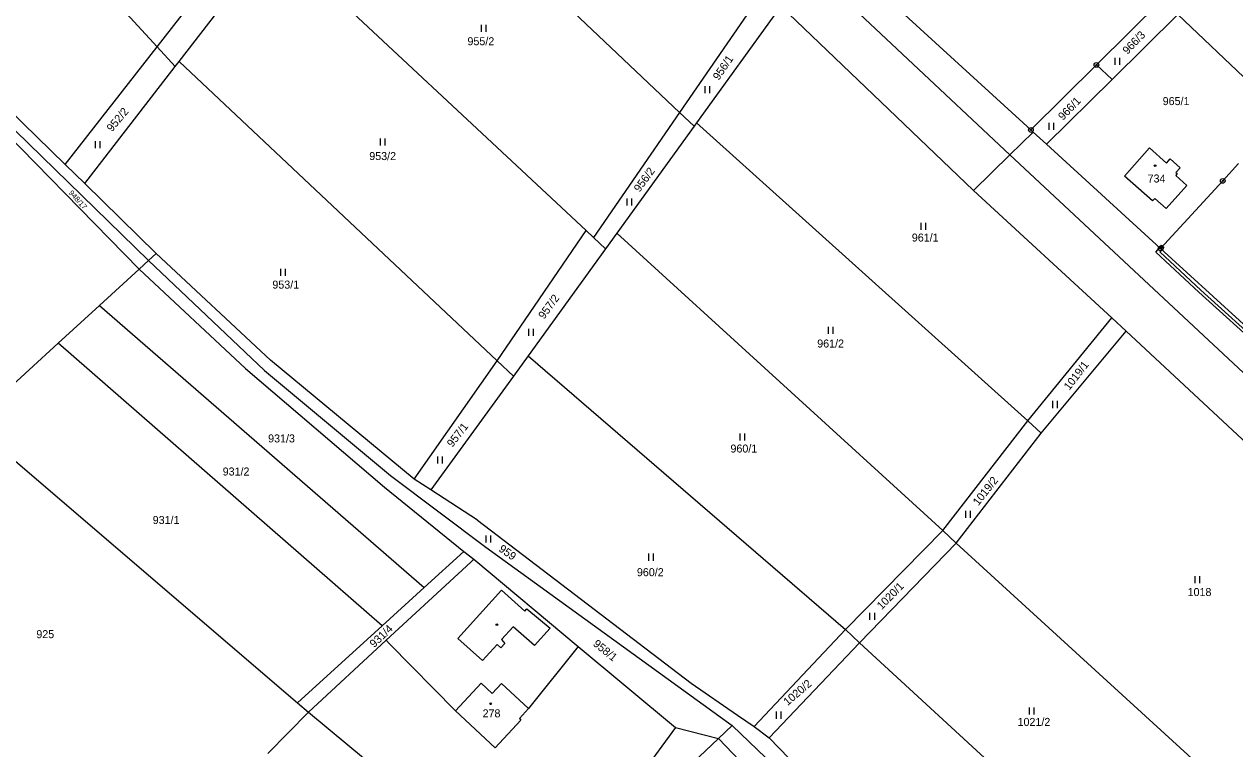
# Model space of a CAD drawing. Extents: x -445050 to -440454, y -1134563 to -1129741.
# Drawn here: x -441230.1 to -440973, y -1131354.4 to -1131200.4 of the extents above; entities that cross this region are included whole.
import ezdxf

# ---------------------------------------------------------------- set-up
doc = ezdxf.new("R2010")
doc.units = 0
for name, color, linetype in [('Vrstva 1', 7, 'Continuous'), ('Vrstva 18', 7, 'Continuous'), ('Vrstva 19', 7, 'Continuous'), ('Vrstva 24', 7, 'Continuous'), ('Vrstva 25', 7, 'Continuous'), ('Vrstva 3', 7, 'Continuous'), ('Vrstva 30', 7, 'Continuous'), ('Vrstva 37', 7, 'Continuous'), ('Vrstva 4', 7, 'Continuous'), ('Vrstva 6', 7, 'Continuous')]:
    doc.layers.add(name, color=color, linetype=linetype)

msp = doc.modelspace()

# ---------------------------------------------------------------- linework, layer by layer
at = {"layer": 'Vrstva 1'}
for p, q in [((-440996.42, -1131232.7), (-440991.08, -1131226.7)), ((-440991.08, -1131226.7), (-440987.47, -1131229.92)), ((-440987.47, -1131229.92), (-440986.69, -1131229.04)), ((-440986.69, -1131229.04), (-440984.59, -1131230.89)), ((-440984.59, -1131230.89), (-440985.5, -1131231.9)), ((-440990.43, -1131237.96), (-440996.42, -1131232.7)), ((-440985.22, -1131232.15), (-440985.54, -1131232.52)), ((-440985.54, -1131232.52), (-440983.15, -1131234.71)), ((-440985.5, -1131231.9), (-440985.22, -1131232.15)), ((-440983.15, -1131234.71), (-440987.53, -1131239.58)), ((-440989.94, -1131237.41), (-440990.43, -1131237.96)), ((-440987.53, -1131239.58), (-440989.94, -1131237.41)), ((-441169.7, -1131346.6), (-441134, -1131376.2))]:
    msp.add_line(p, q, dxfattribs=at)
for points in [[(-441002.36, -1131209.05), (-440988.46, -1131195.23)], [(-440985.09, -1131198.37), (-440999.01, -1131212.13)], [(-440985.09, -1131198.37), (-440962.63, -1131219.68)], [(-441016.27, -1131222.88), (-441002.36, -1131209.05)], [(-441002.36, -1131209.05), (-440999.01, -1131212.13)], [(-440999.01, -1131212.13), (-441012.95, -1131225.92)], [(-441020.73, -1131228.15), (-441015.77, -1131223.33)], [(-441015.77, -1131223.33), (-441016.27, -1131222.88)], [(-441012.95, -1131225.92), (-441015.77, -1131223.33)], [(-440988.73, -1131248.04), (-441012.95, -1131225.92)], [(-441028.48, -1131235.71), (-441020.73, -1131228.15)], [(-441020.73, -1131228.15), (-440956.39, -1131288.26)], [(-440975.55, -1131233.7), (-440972.17, -1131230.02)], [(-440988.73, -1131248.04), (-440975.55, -1131233.7)], [(-441028.48, -1131235.71), (-440999.1, -1131262.77)], [(-441203.66, -1131250.63), (-441202, -1131249.11)], [(-441177.79, -1131271.77), (-441202, -1131249.11)], [(-440944.06, -1131288.85), (-440988.73, -1131248.04)], [(-441205.62, -1131252.43), (-441203.66, -1131250.63)], [(-441203.66, -1131250.63), (-441179.02, -1131274.03)], [(-441214.1, -1131260.19), (-441205.62, -1131252.43)], [(-441205.62, -1131252.43), (-441183.08, -1131273.58)], [(-441222.87, -1131268.22), (-441214.1, -1131260.19)], [(-441214.1, -1131260.19), (-441145.14, -1131320.14)], [(-440999.1, -1131262.77), (-440996.04, -1131265.65)], [(-440996.04, -1131265.65), (-440930.36, -1131326.84)], [(-441241.4, -1131285.2), (-441222.87, -1131268.22)], [(-441154.03, -1131328.23), (-441222.87, -1131268.22)], [(-441147.27, -1131297.12), (-441177.79, -1131271.77)], [(-441183.08, -1131273.58), (-441153.56, -1131298.79)], [(-441179.02, -1131274.03), (-441152.27, -1131296.34)], [(-441241.4, -1131285.2), (-441172.02, -1131344.61)], [(-441152.27, -1131296.34), (-441132.06, -1131311.56)], [(-441143.69, -1131299.33), (-441147.27, -1131297.12)], [(-441153.56, -1131298.79), (-441136.68, -1131312.43)], [(-441133.81, -1131305.8), (-441143.69, -1131299.33)], [(-441133.81, -1131305.8), (-441088.45, -1131340.41)], [(-441145.14, -1131320.14), (-441136.68, -1131312.43)], [(-441136.68, -1131312.43), (-441134.6, -1131314.11)], [(-441132.06, -1131311.56), (-441079.69, -1131349.43)], [(-441153.21, -1131331.34), (-441135.23, -1131314.74)], [(-441135.23, -1131314.74), (-441134.6, -1131314.11)], [(-441134.6, -1131314.11), (-441112.44, -1131332.63)], [(-441154.03, -1131328.23), (-441145.14, -1131320.14)], [(-441172.02, -1131344.61), (-441154.03, -1131328.23)], [(-441169.7, -1131346.6), (-441153.21, -1131331.34)], [(-441152.47, -1131332.09), (-441153.21, -1131331.34)], [(-441138.48, -1131346.32), (-441152.47, -1131332.09)], [(-441112.44, -1131332.63), (-441122.96, -1131345.84)], [(-441112.44, -1131332.63), (-441091.78, -1131349.88)], [(-441088.45, -1131340.41), (-441078.59, -1131347.28)], [(-441169.7, -1131346.6), (-441178.3, -1131355.41)], [(-441172.02, -1131344.61), (-441169.7, -1131346.6)], [(-441138.48, -1131346.32), (-441130.05, -1131354.17)], [(-441122.96, -1131345.84), (-441124.9, -1131347.98)], [(-441124.57, -1131348.32), (-441130.05, -1131354.17)], [(-441124.9, -1131347.98), (-441124.57, -1131348.32)], [(-441082.6, -1131352.19), (-441079.69, -1131349.43)], [(-441079.69, -1131349.43), (-441063.64, -1131364.9)], [(-441078.59, -1131347.28), (-441075.05, -1131349.65)], [(-441075.05, -1131349.65), (-441071.86, -1131352.09)], [(-441091.78, -1131349.88), (-441106.04, -1131369.44)], [(-441096.16, -1131365.05), (-441082.6, -1131352.19)], [(-441091.78, -1131349.88), (-441082.6, -1131352.19)], [(-441082.6, -1131352.19), (-441078.07, -1131356.96)], [(-441035.59, -1131389.55), (-441071.86, -1131352.09)]]:
    msp.add_lwpolyline(points, dxfattribs=at)
at = {"layer": 'Vrstva 24'}
for centre, radius in [((-441002.36, -1131209.05), 0.5), ((-441002.36, -1131209.05), 0.1), ((-441016.27, -1131222.88), 0.5), ((-441016.27, -1131222.88), 0.1), ((-440975.55, -1131233.7), 0.5), ((-440975.55, -1131233.7), 0.1), ((-440988.73, -1131248.04), 0.5), ((-440988.73, -1131248.04), 0.1)]:
    msp.add_circle(centre, radius, dxfattribs=at)
at = {"layer": 'Vrstva 25'}
for p, q in [((-441132.97, -1131202.01), (-441132.97, -1131200.51)), ((-441131.97, -1131202.01), (-441131.97, -1131200.51)), ((-440998.38, -1131209.02), (-440998.38, -1131207.52)), ((-440997.38, -1131209.02), (-440997.38, -1131207.52)), ((-441085.47, -1131215.04), (-441085.47, -1131213.54)), ((-441084.47, -1131215.04), (-441084.47, -1131213.54)), ((-441012.43, -1131222.83), (-441012.43, -1131221.33)), ((-441011.43, -1131222.83), (-441011.43, -1131221.33)), ((-441214.91, -1131226.75), (-441214.91, -1131225.25)), ((-441213.91, -1131226.75), (-441213.91, -1131225.25)), ((-441154.41, -1131226.18), (-441154.41, -1131224.68)), ((-441153.41, -1131226.18), (-441153.41, -1131224.68)), ((-441102.03, -1131238.93), (-441102.03, -1131237.43)), ((-441101.03, -1131238.93), (-441101.03, -1131237.43)), ((-441039.59, -1131244.09), (-441039.59, -1131242.59)), ((-441038.59, -1131244.09), (-441038.59, -1131242.59)), ((-441175.59, -1131253.87), (-441175.59, -1131252.37)), ((-441174.59, -1131253.87), (-441174.59, -1131252.37)), ((-441059.27, -1131266.22), (-441059.27, -1131264.72)), ((-441058.27, -1131266.22), (-441058.27, -1131264.72)), ((-441122.93, -1131266.63), (-441122.93, -1131265.13)), ((-441121.93, -1131266.63), (-441121.93, -1131265.13)), ((-441011.62, -1131281.97), (-441011.62, -1131280.47)), ((-441010.62, -1131281.97), (-441010.62, -1131280.47)), ((-441078, -1131288.9), (-441078, -1131287.4)), ((-441077, -1131288.9), (-441077, -1131287.4)), ((-441142.2, -1131293.79), (-441142.2, -1131292.29)), ((-441141.2, -1131293.79), (-441141.2, -1131292.29)), ((-441030.08, -1131305.32), (-441030.08, -1131303.82)), ((-441029.08, -1131305.32), (-441029.08, -1131303.82)), ((-441131.96, -1131310.55), (-441131.96, -1131309.05)), ((-441130.96, -1131310.55), (-441130.96, -1131309.05)), ((-441097.41, -1131314.42), (-441097.41, -1131312.92)), ((-441096.41, -1131314.42), (-441096.41, -1131312.92)), ((-440981.41, -1131319.21), (-440981.41, -1131317.71)), ((-440980.41, -1131319.21), (-440980.41, -1131317.71)), ((-441050.46, -1131326.97), (-441050.46, -1131325.47)), ((-441049.46, -1131326.97), (-441049.46, -1131325.47)), ((-441070.3, -1131348), (-441070.3, -1131346.5)), ((-441069.3, -1131348), (-441069.3, -1131346.5)), ((-441016.61, -1131347.1), (-441016.61, -1131345.6)), ((-441015.61, -1131347.1), (-441015.61, -1131345.6))]:
    msp.add_line(p, q, dxfattribs=at)
for centre in [(-440989.9, -1131230.47), (-441129.69, -1131328.01), (-441131, -1131344.83)]:
    msp.add_circle(centre, 0.175, dxfattribs=at)
at = {"layer": 'Vrstva 3'}
for points in [[(-440996.42, -1131232.7), (-440991.08, -1131226.7)], [(-440991.08, -1131226.7), (-440987.47, -1131229.92)], [(-440987.47, -1131229.92), (-440986.69, -1131229.04)], [(-440986.69, -1131229.04), (-440984.59, -1131230.89)], [(-440984.59, -1131230.89), (-440985.5, -1131231.9)], [(-440990.43, -1131237.96), (-440996.42, -1131232.7)], [(-440985.22, -1131232.15), (-440985.54, -1131232.52)], [(-440985.54, -1131232.52), (-440983.15, -1131234.71)], [(-440985.5, -1131231.9), (-440985.22, -1131232.15)], [(-440983.15, -1131234.71), (-440987.53, -1131239.58)], [(-440989.94, -1131237.41), (-440990.43, -1131237.96)], [(-440987.53, -1131239.58), (-440989.94, -1131237.41)], [(-441133.01, -1131340.44), (-441138.48, -1131346.32)], [(-441133.01, -1131340.44), (-441130.67, -1131342.62)], [(-441130.67, -1131342.62), (-441128.68, -1131340.52)], [(-441128.68, -1131340.52), (-441122.96, -1131345.84)], [(-441138.48, -1131346.32), (-441130.05, -1131354.17)], [(-441122.96, -1131345.84), (-441124.9, -1131347.98)], [(-441124.57, -1131348.32), (-441130.05, -1131354.17)], [(-441124.9, -1131347.98), (-441124.57, -1131348.32)]]:
    msp.add_lwpolyline(points, dxfattribs=at)
at = {"layer": 'Vrstva 30'}
for points in [[(-440989.73, -1131248.82), (-440988.93, -1131247.86), (-440988.48, -1131248.26), (-440988.9, -1131248.77)], [(-440877.06, -1131348.32), (-440893.94, -1131333.88), (-440905.82, -1131323.63), (-440925.22, -1131306.71), (-440943.28, -1131290.6), (-440956.11, -1131279.46), (-440966.65, -1131269.96), (-440980.59, -1131257.34), (-440989.73, -1131248.82)], [(-440988.73, -1131248.04), (-440988.93, -1131247.86), (-440988.54, -1131247.39), (-440988.31, -1131247.58), (-440988.73, -1131248.04)], [(-440988.9, -1131248.77), (-440980.18, -1131256.9), (-440966.24, -1131269.52), (-440955.71, -1131279.01), (-440942.89, -1131290.15)], [(-440988.48, -1131248.26), (-440988.73, -1131248.04), (-440988.31, -1131247.58), (-440988.08, -1131247.77), (-440988.48, -1131248.26)]]:
    msp.add_lwpolyline(points, dxfattribs=at)
at = {"layer": 'Vrstva 37'}
for centre in [(-440989.9, -1131230.47), (-441131, -1131344.83)]:
    msp.add_circle(centre, 0.175, dxfattribs=at)
at = {"layer": 'Vrstva 4'}
for points in [[(-441137.96, -1131330.98), (-441128.72, -1131320.7)], [(-441128.72, -1131320.7), (-441123.73, -1131325.12)], [(-441123.73, -1131325.12), (-441123.32, -1131324.67)], [(-441123.32, -1131324.67), (-441118.4, -1131328.76)], [(-441126.24, -1131328.44), (-441128.68, -1131331.15)], [(-441121.7, -1131332.41), (-441126.24, -1131328.44)], [(-441118.4, -1131328.76), (-441121.7, -1131332.41)], [(-441132.71, -1131335.63), (-441137.96, -1131330.98)], [(-441128.68, -1131331.15), (-441127.98, -1131332.02)], [(-441129.6, -1131332.23), (-441132.71, -1131335.63)], [(-441128.87, -1131332.91), (-441129.6, -1131332.23)], [(-441127.98, -1131332.02), (-441128.87, -1131332.91)], [(-441133.01, -1131340.44), (-441138.48, -1131346.32)], [(-441133.01, -1131340.44), (-441130.67, -1131342.62)], [(-441130.67, -1131342.62), (-441128.68, -1131340.52)], [(-441128.68, -1131340.52), (-441122.96, -1131345.84)]]:
    msp.add_lwpolyline(points, dxfattribs=at)
at = {"layer": 'Vrstva 6'}
for points in [[(-441262.55, -1131139.18), (-441201.84, -1131205.18)], [(-441093.21, -1131152.5), (-441016.27, -1131222.88)], [(-441157.19, -1131156.32), (-441090.91, -1131219.18)], [(-441201.84, -1131205.18), (-441180.8, -1131178.22)], [(-441197.18, -1131208.35), (-441177.07, -1131182.28)], [(-441110.72, -1131244.24), (-441177.07, -1131182.28)], [(-441271.61, -1131184.31), (-441203.66, -1131250.63)], [(-441058.44, -1131192.72), (-441020.73, -1131228.15)], [(-441073.03, -1131193.07), (-441090.91, -1131219.18)], [(-441069.4, -1131196.55), (-441087.3, -1131221.36)], [(-441069.4, -1131196.55), (-441028.48, -1131235.71)], [(-441221.35, -1131230.19), (-441201.84, -1131205.18)], [(-441201.84, -1131205.18), (-441197.97, -1131209.38)], [(-441217.17, -1131234.28), (-441197.97, -1131209.38)], [(-441197.97, -1131209.38), (-441197.18, -1131208.35)], [(-441129.63, -1131271.92), (-441197.18, -1131208.35)], [(-441240.3, -1131217.03), (-441205.62, -1131252.43)], [(-441233.36, -1131218.43), (-441221.35, -1131230.19)], [(-441090.91, -1131219.18), (-441109.19, -1131245.7)], [(-441090.91, -1131219.18), (-441087.79, -1131222.04)], [(-441087.79, -1131222.04), (-441104.23, -1131244.83)], [(-441087.3, -1131221.36), (-441087.79, -1131222.04)], [(-441087.3, -1131221.36), (-441016.91, -1131284.72)], [(-441221.35, -1131230.19), (-441217.17, -1131234.28)], [(-441217.17, -1131234.28), (-441202, -1131249.11)], [(-441129.63, -1131271.92), (-441110.72, -1131244.24)], [(-441109.19, -1131245.7), (-441110.72, -1131244.24)], [(-441109.19, -1131245.7), (-441106.62, -1131248.14)], [(-441104.23, -1131244.83), (-441106.62, -1131248.14)], [(-441034.99, -1131308.02), (-441104.23, -1131244.83)], [(-441106.62, -1131248.14), (-441123.04, -1131270.89)], [(-441016.91, -1131284.72), (-440999.1, -1131262.77)], [(-441014.12, -1131287.28), (-440996.04, -1131265.65)], [(-441147.27, -1131297.12), (-441129.63, -1131271.92)], [(-441126.15, -1131275.2), (-441129.63, -1131271.92)], [(-441123.04, -1131270.89), (-441126.15, -1131275.2)], [(-441123.04, -1131270.89), (-441055.67, -1131329.06)], [(-441126.15, -1131275.2), (-441143.69, -1131299.33)], [(-441034.99, -1131308.02), (-441016.91, -1131284.72)], [(-441016.91, -1131284.72), (-441014.12, -1131287.28)], [(-441032.17, -1131310.72), (-441014.12, -1131287.28)], [(-441034.99, -1131308.02), (-441055.67, -1131329.06)], [(-441032.17, -1131310.72), (-441034.99, -1131308.02)], [(-441032.17, -1131310.72), (-441052.66, -1131331.88)], [(-440980.5, -1131357.91), (-441032.17, -1131310.72)], [(-441055.67, -1131329.06), (-441075.05, -1131349.65)], [(-441055.67, -1131329.06), (-441052.66, -1131331.88)], [(-441052.66, -1131331.88), (-441071.86, -1131352.09)], [(-441007.55, -1131373.49), (-441052.66, -1131331.88)]]:
    msp.add_lwpolyline(points, dxfattribs=at)

# ---------------------------------------------------------------- texts
at = {"layer": 'Vrstva 18'}
for s, p in [('955/2', (-441135.93, -1131204.87)), ('965/1', (-440988.3, -1131217.59)), ('953/2', (-441156.78, -1131229.27)), ('961/1', (-441041.57, -1131246.59)), ('953/1', (-441177.36, -1131256.59)), ('961/2', (-441061.66, -1131269.11)), ('931/3', (-441178.26, -1131289.28)), ('960/1', (-441080.08, -1131291.43)), ('931/2', (-441187.91, -1131296.31)), ('931/1', (-441202.77, -1131306.62)), ('960/2', (-441099.95, -1131317.71)), ('1018', (-440983.01, -1131321.93)), ('925', (-441227.48, -1131330.88)), ('1021/2', (-441019.12, -1131349.53))]:
    msp.add_text(s, height=1.7, dxfattribs=at).set_placement(p)
for s, height, rotation, p in [('966/3', 1.7, 46.0593, (-440995.79, -1131206.93)), ('956/1', 1.7, 55.7676, (-441082.57, -1131212.45)), ('966/1', 1.7, 46.1835, (-441009.47, -1131220.94)), ('952/2', 1.7, 50.1021, (-441211.42, -1131223.39)), ('956/2', 1.7, 54.1053, (-441099.38, -1131236.22)), ('948/17', 1.14, 312.0391, (-441220.68, -1131236.31)), ('957/2', 1.7, 53.6976, (-441119.67, -1131263.21)), ('1019/1', 1.7, 52.452, (-441008.12, -1131278.32)), ('957/1', 1.7, 52.3881, (-441139.12, -1131290.43)), ('1019/2', 1.7, 51.6771, (-441027.44, -1131302.84)), ('959', 1.7, 324.8802, (-441129.45, -1131312.26)), ('1020/1', 1.7, 45.5445, (-441047.98, -1131324.96)), ('931/4', 1.7, 43.3962, (-441155.75, -1131333)), ('958/1', 1.7, 320.8077, (-441109.4, -1131332.33)), ('1020/2', 1.7, 40.5018, (-441067.95, -1131345.32))]:
    msp.add_text(s, height=height, rotation=rotation, dxfattribs=at).set_placement(p)
at = {"layer": 'Vrstva 19'}
for s, p in [('734', (-440991.5, -1131234.04)), ('278', (-441132.72, -1131347.71))]:
    msp.add_text(s, height=1.7, dxfattribs=at).set_placement(p)

doc.saveas('drawing.dxf')
